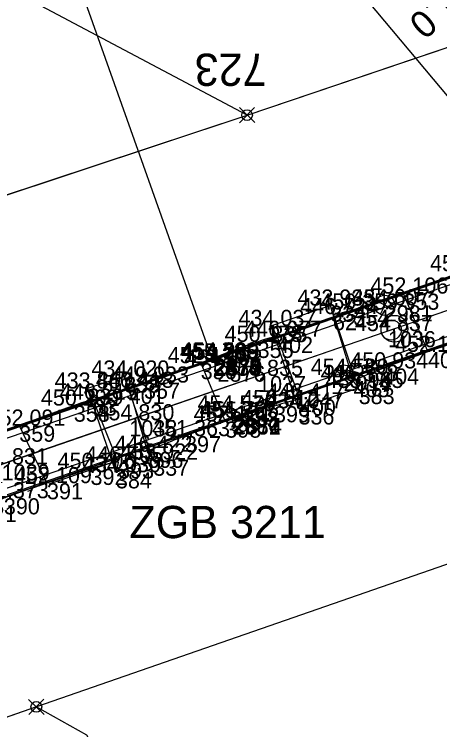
# Model space of a CAD drawing. Extents: x -776734 to -748832, y -1118122 to -976986.
# Drawn here: x -751135.7 to -751104, y -1114705.2 to -1114652 of the extents above; entities that cross this region are included whole.
import ezdxf

# ---------------------------------------------------------------- set-up
doc = ezdxf.new("R2010")
doc.units = 0
for name, color, linetype in [('KM_Hranice parcel', 7, 'Continuous'), ('Obvod stavby - SŽ+ČD', 7, 'Continuous'), ('OSA', 7, 'Continuous'), ('SŽG Vrstva 1', 7, 'Continuous'), ('SŽG Vrstva 17', 7, 'Continuous'), ('SŽG Vrstva 18', 7, 'Continuous'), ('SŽG Vrstva 25', 7, 'Continuous'), ('SŽG Vrstva 4', 7, 'Continuous'), ('SŽG Vrstva 48', 7, 'Continuous'), ('SŽG Vrstva 53', 7, 'Continuous'), ('SŽG Vrstva 60', 7, 'Continuous'), ('SŽG Vrstva 61', 7, 'Continuous'), ('SŽG Vrstva 63', 7, 'Continuous'), ('SŽG Vrstva 7', 7, 'Continuous'), ('Vrstva 63 ŽBP', 7, 'Continuous'), ('VYT-BODY', 7, 'Continuous')]:
    doc.layers.add(name, color=color, linetype=linetype)

msp = doc.modelspace()

# ---------------------------------------------------------------- linework, layer by layer
at = {"layer": 'KM_Hranice parcel'}
for p, q in [((-751118.39, -1114659.47), (-751098.21, -1114652.66)), ((-751162.9, -1114674.22), (-751118.39, -1114659.47)), ((-751134.08, -1114703.51), (-751142.83, -1114706.54))]:
    msp.add_line(p, q, dxfattribs=at)
for points in [[(-751118.39, -1114659.47), (-751153.69, -1114640.78), (-751166.28, -1114630.46), (-751169.7, -1114632.51), (-751219.15, -1114543.3), (-751235.21, -1114511.41)], [(-751057.9, -1114691.02), (-751081.52, -1114685.27), (-751134.08, -1114703.51)], [(-751134.08, -1114703.51), (-751130.35, -1114705.59), (-751123.82, -1114718.52), (-751110.12, -1114731.36), (-751098.35, -1114735.9), (-751079.82, -1114732.28), (-751075.28, -1114736.31), (-751074.72, -1114746.97), (-751078.2, -1114761.93), (-751071.86, -1114774.04)]]:
    msp.add_lwpolyline(points, dxfattribs=at)
at = {"layer": 'Obvod stavby - SŽ+ČD'}
for points in [[(-751236.9, -1114707.02), (-751193.03, -1114664.28), (-751178.42, -1114675.26), (-751174.34, -1114678.03), (-751170.9473, -1114676.9001), (-751168.1235, -1114675.9597), (-751162.9, -1114674.22), (-751118.39, -1114659.47), (-751098.21, -1114652.66), (-751091.59, -1114651.24), (-751052.09, -1114634.98), (-751042.9845, -1114631.6438), (-751001.9301, -1114630.5149), (-750919.7259, -1114602.1536)], [(-750914.5076, -1114617.2787), (-750996.7117, -1114645.64), (-751017.8, -1114665.47), (-751047.63, -1114693.52), (-751057.9, -1114691.02), (-751081.52, -1114685.27), (-751134.08, -1114703.51), (-751142.83, -1114706.54), (-751153.31, -1114710.17), (-751148.64, -1114719.49), (-751162.24, -1114725.26), (-751172.58, -1114730.25), (-751213.65, -1114726.85)]]:
    msp.add_lwpolyline(points, dxfattribs=at)
at = {"layer": 'OSA'}
msp.add_line((-751221.2426, -1114714.6428), (-750912.9148, -1114608.268), dxfattribs=at)
msp.add_circle((-751107.4117, -1114675.3699), 1, dxfattribs=at)
at = {"layer": 'SŽG Vrstva 1'}
msp.add_lwpolyline([(-751049.798, -1114655.49), (-751059.246, -1114658.755), (-751068.733, -1114662.026), (-751078.259, -1114665.311), (-751087.386, -1114668.46), (-751094.716, -1114670.988), (-751098.18, -1114672.185), (-751107.899, -1114675.542), (-751117.566, -1114678.875), (-751127.151, -1114682.181), (-751136.66, -1114685.456), (-751145.831, -1114688.627), (-751153.169, -1114691.158), (-751162.606, -1114694.412), (-751172.056, -1114697.672), (-751181.572, -1114700.954), (-751190.356, -1114703.987), (-751200.827, -1114707.603), (-751207.289, -1114709.832), (-751216.509, -1114713.014)], dxfattribs=at)
at = {"layer": 'SŽG Vrstva 17'}
for points in [[(-751100.192, -1114670.473), (-751120.935, -1114677.646), (-751141.741, -1114684.824)], [(-751098.608, -1114674.826), (-751119.351, -1114681.996), (-751140.279, -1114689.211)]]:
    msp.add_lwpolyline(points, dxfattribs=at)
at = {"layer": 'SŽG Vrstva 18'}
for p, q in [((-751120.982, -1114677.614), (-751139.7336, -1114624.8394)), ((-751106.751, -1114672.753), (-751104.913, -1114677.091)), ((-751112.185, -1114673.647), (-751116.573, -1114675.16)), ((-751111.988, -1114674.275), (-751112.185, -1114673.647)), ((-751110.078, -1114679.774), (-751112.185, -1114673.647)), ((-751111.988, -1114674.275), (-751110.455, -1114679.261)), ((-751116.573, -1114675.16), (-751116.152, -1114675.968)), ((-751114.558, -1114681.291), (-751116.573, -1114675.16)), ((-751116.152, -1114675.968), (-751114.459, -1114680.629)), ((-751121.839, -1114677.927), (-751120.009, -1114682.273)), ((-751125.377, -1114685.104), (-751127.53, -1114678.922)), ((-751128.154, -1114686.044), (-751130.264, -1114679.82)), ((-751127.199, -1114679.761), (-751125.802, -1114684.521)), ((-751129.873, -1114680.633), (-751127.991, -1114685.309)), ((-751135.353, -1114682.577), (-751133.289, -1114686.857))]:
    msp.add_line(p, q, dxfattribs=at)
for points in [[(-751047.485, -1114652.852), (-751074.245, -1114662.097), (-751099.037, -1114670.633), (-751120.593, -1114678.106), (-751141.938, -1114685.464), (-751163.608, -1114692.915), (-751187.181, -1114701.023)], [(-751046.217, -1114656.195), (-751073.081, -1114665.441), (-751097.909, -1114674.024), (-751119.627, -1114681.519), (-751140.891, -1114688.815), (-751162.437, -1114696.278), (-751186.019, -1114704.426)], [(-751100.304, -1114670.445), (-751120.868, -1114677.575), (-751141.687, -1114684.707)], [(-751100.314, -1114670.448), (-751120.867, -1114677.58), (-751141.684, -1114684.708)], [(-751100.259, -1114670.569), (-751120.806, -1114677.676), (-751141.644, -1114684.83)], [(-751098.707, -1114674.793), (-751119.481, -1114681.948), (-751140.225, -1114689.091)], [(-751098.67, -1114674.898), (-751119.447, -1114682.04), (-751140.213, -1114689.205)], [(-751098.671, -1114674.893), (-751119.447, -1114682.041), (-751140.176, -1114689.183)], [(-751120.593, -1114678.106), (-751120.868, -1114677.575), (-751120.867, -1114677.58), (-751120.806, -1114677.676)], [(-751127.199, -1114679.761), (-751127.53, -1114678.922), (-751130.264, -1114679.82), (-751129.873, -1114680.633)], [(-751114.459, -1114680.629), (-751114.558, -1114681.291), (-751110.078, -1114679.774), (-751110.455, -1114679.261)], [(-751119.627, -1114681.519), (-751119.447, -1114682.041), (-751119.447, -1114682.04), (-751119.481, -1114681.948)], [(-751127.991, -1114685.309), (-751128.154, -1114686.044), (-751125.377, -1114685.104), (-751125.802, -1114684.521)]]:
    msp.add_lwpolyline(points, dxfattribs=at)
for centre, major_axis, ratio, start_param, end_param in [((-751106.4463, -1114672.3062), (5.5701, 1.9497), 0.0545478, 4.6385872, 6.198968), ((-751106.6805, -1114672.4604), (-5.315, -1.8064), 0.045323, 0.0398697, 1.5421259), ((-751104.7925, -1114677.4365), (5.6131, 2.0208), 0.0613294, 0.0459583, 1.570185), ((-751121.5799, -1114678.1686), (5.4498, 2.1851), 0.0546368, 0.070482, 1.5964413), ((-751104.7956, -1114677.263), (-5.6615, -2.0078), 0.033513, 4.7212343, 6.241131), ((-751121.793, -1114677.9083), (-5.406, -1.8527), 0.0004911, 0.0012992, 1.5621249), ((-751135.1254, -1114682.6048), (-5.2564, -1.9786), 0.0189198, 3.0945275, 4.7485877), ((-751120.1063, -1114682.4916), (5.6543, 1.8573), 0.0298009, 0.0408097, 1.5437933), ((-751120.1976, -1114682.5545), (-5.6061, -1.9757), 0.034148, 4.666709, 6.2435482), ((-751135.5067, -1114682.5068), (-5.6341, -1.8751), 0.0194008, 0.0663369, 1.591622), ((-751133.6126, -1114687.3085), (5.6305, 1.9889), 0.0533964, 0.0405313, 1.4944393), ((-751133.6492, -1114687.2889), (-5.7042, -1.9279), 0.048962, 4.6326654, 6.2241464)]:
    msp.add_ellipse(centre, major_axis=major_axis, ratio=ratio, start_param=start_param, end_param=end_param, dxfattribs=at)
at = {"layer": 'SŽG Vrstva 25'}
msp.add_lwpolyline([(-751134.515, -1114620.892), (-751111.788, -1114648.149), (-751079.416, -1114686.713)], dxfattribs=at)
at = {"layer": 'SŽG Vrstva 4'}
for points in [[(-751047.485, -1114652.852), (-751074.245, -1114662.097), (-751099.037, -1114670.633), (-751120.593, -1114678.106), (-751141.938, -1114685.464), (-751163.608, -1114692.915), (-751187.181, -1114701.023)], [(-751046.217, -1114656.195), (-751073.081, -1114665.441), (-751097.909, -1114674.024), (-751119.627, -1114681.519), (-751140.891, -1114688.815), (-751162.437, -1114696.278), (-751186.019, -1114704.426)]]:
    msp.add_lwpolyline(points, dxfattribs=at)
at = {"layer": 'SŽG Vrstva 53'}
for points in [[(-751615.07, -1114840.52), (-751596.62, -1114835), (-751572.02, -1114827.5), (-751551.31, -1114808.23), (-751526.51, -1114811.39), (-751501.68, -1114801.88), (-751460.63, -1114785.23), (-751418.82, -1114768.72), (-751390.21, -1114757.9), (-751377.2, -1114753.63), (-751337.18, -1114740.99), (-751293.44, -1114727.24), (-751276.39, -1114722.19), (-751236.9, -1114707.02), (-751193.03, -1114664.28), (-751178.42, -1114675.26), (-751174.34, -1114678.03), (-751162.9, -1114674.22), (-751118.39, -1114659.47), (-751098.21, -1114652.66), (-751091.59, -1114651.24)], [(-751047.63, -1114693.52), (-751057.9, -1114691.02), (-751081.52, -1114685.27), (-751134.08, -1114703.51), (-751142.83, -1114706.54), (-751153.31, -1114710.17), (-751137.57, -1114746.06), (-751139.06, -1114746.27), (-751138.42, -1114748.17), (-751151.05, -1114751.02), (-751162.24, -1114725.26), (-751172.58, -1114730.25), (-751213.65, -1114726.85), (-751218.67, -1114726.44), (-751268.46, -1114745.82), (-751307.93, -1114762.77), (-751323.57, -1114769.49), (-751347.57, -1114777.14), (-751364.44, -1114782.53)]]:
    msp.add_lwpolyline(points, dxfattribs=at)
at = {"layer": 'SŽG Vrstva 60'}
for p, q in [((-751106.751, -1114672.753), (-751106.751, -1114672.753)), ((-751112.185, -1114673.647), (-751112.185, -1114673.647)), ((-751108.139, -1114673.624), (-751108.139, -1114673.624)), ((-751111.988, -1114674.275), (-751111.988, -1114674.275)), ((-751110.481, -1114673.937), (-751110.481, -1114673.937)), ((-751116.573, -1114675.16), (-751116.573, -1114675.16)), ((-751116.152, -1114675.968), (-751116.152, -1114675.968)), ((-751107.899, -1114675.542), (-751107.899, -1114675.542)), ((-751117.602, -1114676.343), (-751117.602, -1114676.343)), ((-751120.868, -1114677.575), (-751120.868, -1114677.575)), ((-751120.867, -1114677.58), (-751120.867, -1114677.58)), ((-751104.913, -1114677.091), (-751104.913, -1114677.091)), ((-751121.839, -1114677.927), (-751121.839, -1114677.927)), ((-751120.935, -1114677.646), (-751120.935, -1114677.646)), ((-751120.806, -1114677.676), (-751120.806, -1114677.676)), ((-751120.593, -1114678.106), (-751120.593, -1114678.106)), ((-751108.252, -1114678.318), (-751108.252, -1114678.318)), ((-751127.53, -1114678.922), (-751127.53, -1114678.922)), ((-751117.566, -1114678.875), (-751117.566, -1114678.875)), ((-751111.197, -1114678.798), (-751111.197, -1114678.798)), ((-751126.062, -1114679.373), (-751126.062, -1114679.373)), ((-751110.455, -1114679.261), (-751110.455, -1114679.261)), ((-751130.264, -1114679.82), (-751130.264, -1114679.82)), ((-751127.199, -1114679.761), (-751127.199, -1114679.761)), ((-751110.078, -1114679.774), (-751110.078, -1114679.774)), ((-751129.873, -1114680.633), (-751129.873, -1114680.633)), ((-751114.459, -1114680.629), (-751114.459, -1114680.629)), ((-751131.29, -1114681.084), (-751131.29, -1114681.084)), ((-751116.382, -1114681.129), (-751116.382, -1114681.129)), ((-751114.558, -1114681.291), (-751114.558, -1114681.291)), ((-751119.627, -1114681.519), (-751119.627, -1114681.519)), ((-751127.151, -1114682.181), (-751127.151, -1114682.181)), ((-751120.009, -1114682.273), (-751120.009, -1114682.273)), ((-751119.481, -1114681.948), (-751119.481, -1114681.948)), ((-751119.447, -1114682.04), (-751119.447, -1114682.04)), ((-751119.447, -1114682.041), (-751119.447, -1114682.041)), ((-751119.351, -1114681.996), (-751119.351, -1114681.996)), ((-751135.353, -1114682.577), (-751135.353, -1114682.577)), ((-751123.007, -1114683.357), (-751123.007, -1114683.357)), ((-751125.802, -1114684.521), (-751125.802, -1114684.521)), ((-751127.991, -1114685.309), (-751127.991, -1114685.309)), ((-751125.377, -1114685.104), (-751125.377, -1114685.104)), ((-751130.046, -1114685.791), (-751130.046, -1114685.791)), ((-751128.154, -1114686.044), (-751128.154, -1114686.044)), ((-751133.289, -1114686.857), (-751133.289, -1114686.857))]:
    msp.add_line(p, q, dxfattribs=at)
at = {"layer": 'SŽG Vrstva 63'}
for p, q in [((-751107.4684, -1114673.946), (-751108.8068, -1114673.3011)), ((-751107.8123, -1114672.9581), (-751108.4641, -1114674.2946)), ((-751110.8703, -1114678.1321), (-751111.5221, -1114679.4686)), ((-751110.5264, -1114679.12), (-751111.8648, -1114678.4751))]:
    msp.add_line(p, q, dxfattribs=at)
for centre in [(-751108.139, -1114673.624), (-751111.197, -1114678.798)]:
    msp.add_circle(centre, 0.748, dxfattribs=at)
at = {"layer": 'SŽG Vrstva 7'}
msp.add_circle((-751107.655, -1114675.461), 0.75, dxfattribs=at)
at = {"layer": 'Vrstva 63 ŽBP'}
for p, q in [((-751133.1151, -1114686.9029), (-751128.3821, -1114685.291)), ((-751134.7244, -1114687.451), (-751134.3457, -1114687.322))]:
    msp.add_line(p, q, dxfattribs=at)
at = {"layer": 'VYT-BODY'}
for p, q in [((-751118.9626, -1114658.9123), (-751117.8153, -1114660.0275)), ((-751117.8314, -1114658.8963), (-751118.9466, -1114660.0435)), ((-751134.6526, -1114702.9523), (-751133.5053, -1114704.0675)), ((-751133.5214, -1114702.9363), (-751134.6366, -1114704.0835))]:
    msp.add_line(p, q, dxfattribs=at)
for centre in [(-751118.389, -1114659.4699), (-751134.079, -1114703.5099)]:
    msp.add_circle(centre, 0.4, dxfattribs=at)

# ---------------------------------------------------------------- texts
at = {"layer": 'Obvod stavby - SŽ+ČD'}
msp.add_text('723', height=2.4, rotation=180, dxfattribs=at).set_placement((-751116.9328, -1114654.8945))
at = {"layer": 'SŽG Vrstva 48'}
msp.add_text('1,0', height=2, rotation=221.51305, dxfattribs=at).set_placement((-751103.7, -1114649.9643))
at = {"layer": 'SŽG Vrstva 60'}
for s, p in [('353', (-751106.751, -1114673.953)), ('334', (-751112.185, -1114674.847)), ('2981', (-751108.139, -1114674.824)), ('62', (-751111.988, -1114675.475)), ('354', (-751110.481, -1114675.137)), ('335', (-751116.573, -1114676.36)), ('402', (-751116.152, -1114677.168)), ('1036', (-751107.899, -1114676.742)), ('355', (-751117.602, -1114677.543)), ('405', (-751104.913, -1114678.291)), ('2877', (-751120.868, -1114678.775)), ('2878', (-751120.867, -1114678.78)), ('356', (-751121.839, -1114679.127)), ('2875', (-751120.935, -1114678.846)), ('2879', (-751120.806, -1114678.876)), ('2876', (-751120.593, -1114679.306)), ('404', (-751108.252, -1114679.518)), ('338', (-751127.53, -1114680.122)), ('1037', (-751117.566, -1114680.075)), ('2914', (-751111.197, -1114679.998)), ('357', (-751126.062, -1114680.573)), ('403', (-751110.455, -1114680.461)), ('339', (-751130.264, -1114681.02)), ('401', (-751127.199, -1114680.961)), ('383', (-751110.078, -1114680.974)), ('63', (-751129.873, -1114681.833)), ('400', (-751114.459, -1114681.829)), ('358', (-751131.29, -1114682.284)), ('399', (-751116.382, -1114682.329)), ('336', (-751114.558, -1114682.491)), ('2883', (-751119.627, -1114682.719)), ('1038', (-751127.151, -1114683.381)), ('398', (-751120.009, -1114683.473)), ('2880', (-751119.481, -1114683.148)), ('2881', (-751119.447, -1114683.24)), ('2882', (-751119.447, -1114683.241)), ('2874', (-751119.351, -1114683.196)), ('359', (-751135.353, -1114683.777)), ('397', (-751123.007, -1114684.557)), ('396', (-751125.802, -1114685.721)), ('1039', (-751136.66, -1114686.656)), ('393', (-751127.991, -1114686.509)), ('337', (-751125.377, -1114686.304)), ('392', (-751130.046, -1114686.991)), ('384', (-751128.154, -1114687.244)), ('391', (-751133.289, -1114688.057)), ('390', (-751136.499, -1114689.18))]:
    msp.add_text(s, height=1.2, dxfattribs=at).set_placement(p)
at = {"layer": 'SŽG Vrstva 61'}
for s, p in [('450.255', (-751104.7621, -1114671.09)), ('452.106', (-751109.2029, -1114672.753)), ('433.933', (-751114.6369, -1114673.647)), ('450.359', (-751112.9347, -1114673.937)), ('454.607', (-751110.5909, -1114673.624)), ('446.724', (-751114.439, -1114674.275)), ('434.037', (-751119.0249, -1114675.16)), ('454.837', (-751110.3509, -1114675.542)), ('446.677', (-751118.6039, -1114675.968)), ('450.178', (-751120.0557, -1114676.343)), ('452.139', (-751107.3667, -1114677.091)), ('455.735', (-751123.3911, -1114677.646)), ('454.589', (-751123.3217, -1114677.575)), ('454.290', (-751123.318, -1114677.58)), ('454.289', (-751123.2597, -1114677.676)), ('452.125', (-751124.2951, -1114677.927)), ('454.592', (-751123.0412, -1114678.106)), ('454.580', (-751113.648, -1114678.798)), ('450.934', (-751110.703, -1114678.318)), ('434.020', (-751129.981, -1114678.922)), ('454.835', (-751120.0221, -1114678.875)), ('446.388', (-751112.9087, -1114679.261)), ('433.867', (-751132.7159, -1114679.82)), ('446.418', (-751129.6527, -1114679.761)), ('449.933', (-751128.5139, -1114679.373)), ('433.965', (-751112.5341, -1114679.774)), ('446.215', (-751132.3291, -1114680.633)), ('446.417', (-751116.9109, -1114680.629)), ('450.290', (-751133.741, -1114681.084)), ('450.612', (-751118.8302, -1114681.129)), ('434.047', (-751117.0099, -1114681.291)), ('454.576', (-751122.0789, -1114681.519)), ('454.267', (-751121.9329, -1114681.948)), ('455.725', (-751121.8071, -1114681.996)), ('454.830', (-751129.602, -1114682.181)), ('452.121', (-751122.3664, -1114682.273)), ('454.268', (-751121.9007, -1114682.04)), ('454.568', (-751121.9007, -1114682.041)), ('452.091', (-751137.7104, -1114682.577)), ('451.363', (-751125.4589, -1114683.357)), ('446.422', (-751128.2502, -1114684.521)), ('433.922', (-751127.8252, -1114685.104)), ('454.831', (-751139.0174, -1114685.456)), ('446.405', (-751130.4471, -1114685.309)), ('450.706', (-751132.4979, -1114685.791)), ('434.030', (-751130.605, -1114686.044)), ('452.109', (-751135.7427, -1114686.857)), ('451.373', (-751138.9509, -1114687.98)), ('434.221', (-751141.3534, -1114689.754))]:
    msp.add_text(s, height=1.2, dxfattribs=at).set_placement(p)
at = {"layer": 'Vrstva 63 ŽBP'}
msp.add_text('ZGB 3211', height=2.4, dxfattribs=at).set_placement((-751127.1459, -1114690.9491))

doc.saveas('drawing.dxf')
